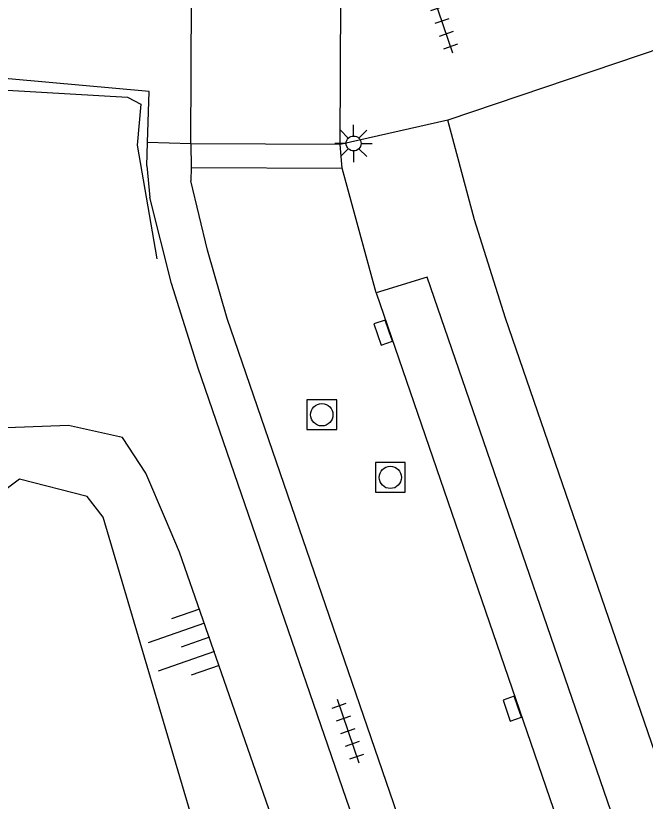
# Model space of a CAD drawing. Extents: x 125000 to 129004, y 397500 to 399008.
# Drawn here: x 127300.28 to 127321.38, y 398783.74 to 398810.06 of the extents above; entities that cross this region are included whole.
import ezdxf

# ---------------------------------------------------------------- set-up
doc = ezdxf.new("R2010")
doc.units = 0
for name, color, linetype in [('gg-afsc-lijn faunaraster', 7, 'Continuous'), ('gg-knt-BGT kruinlijn', 7, 'Continuous'), ('gg-knt-bovenkant onderkant talud', 7, 'Continuous'), ('gg-knt-verharding', 7, 'Continuous'), ('gg-knt-verharding nz', 7, 'Continuous'), ('gt-grn-weggrens', 7, 'Continuous'), ('gt-symb-kolk', 7, 'Continuous'), ('gt-symb-lichtmast', 7, 'Continuous'), ('gt-symb-rioolschacht', 7, 'Continuous'), ('gt-symb-talud symbool', 7, 'Continuous'), ('gt-symb-tegel verharding', 7, 'Continuous')]:
    doc.layers.add(name, color=color, linetype=linetype)

# ---------------------------------------------------------------- blocks, each defined once
blk = doc.blocks.new('gt0-TALUD_1')
at = {"layer": 'gt-symb-talud symbool'}
for p, q in [((-1, -1), (-1, 0)), ((-0.5, -2), (-0.5, 0)), ((0, -1), (0, 0)), ((0.5, -2), (0.5, 0)), ((1, -1), (1, 0))]:
    blk.add_line(p, q, dxfattribs=at)
blk = doc.blocks.new('gt0-TEG1')
at = {"layer": 'gt-symb-tegel verharding'}
for p, q in [((-1.125, 0), (1.125, 0)), ((-0.9, -0.25), (-0.9, 0.25)), ((-0.45, -0.25), (-0.45, 0.25)), ((0, -0.25), (0, 0.25)), ((0.45, -0.25), (0.45, 0.25)), ((0.9, -0.25), (0.9, 0.25))]:
    blk.add_line(p, q, dxfattribs=at)
blk = doc.blocks.new('gt0-RS')
at = {"layer": 'gt-symb-rioolschacht'}
blk.add_lwpolyline([(-0.5, -0.5), (0.5, -0.5), (0.5, 0.5), (-0.5, 0.5)], close=True, dxfattribs=at)
blk.add_circle((0, 0), 0.375, dxfattribs=at)
blk = doc.blocks.new('gt0-KOLK')
at = {"layer": 'gt-symb-kolk'}
blk.add_lwpolyline([(0, 0), (0.375, 0), (0.375, 0.4), (-0.375, 0.4), (-0.375, 0), (0, 0)], dxfattribs=at)
blk = doc.blocks.new('gt0-LMAST')
at = {"layer": 'gt-symb-lichtmast'}
for p, q in [((-0.005, 0.246), (-0.005, 0.621)), ((-0.182, 0.173), (-0.447, 0.438)), ((0.172, 0.173), (0.437, 0.438)), ((-0.255, -0.004), (-0.63, -0.004)), ((-0.182, -0.181), (-0.447, -0.446)), ((-0.005, -0.254), (-0.005, -0.629)), ((0.437, -0.446), (0.172, -0.181)), ((0.245, -0.004), (0.62, -0.004))]:
    blk.add_line(p, q, dxfattribs=at)
blk.add_circle((-0.005, -0.004), 0.25, dxfattribs=at)

msp = doc.modelspace()

# ---------------------------------------------------------------- linework, layer by layer
at = {"layer": 'gg-afsc-lijn faunaraster'}
msp.add_lwpolyline([(127289.907, 398805.104), (127298.062, 398807.672), (127304.019, 398807.332), (127304.476, 398807.093), (127304.349, 398805.723), (127305.003, 398801.914)], dxfattribs=at)
at = {"layer": 'gg-knt-BGT kruinlijn'}
for points in [[(127305.302, 398793.187), (127304.642, 398794.729), (127303.859, 398795.931), (127302.041, 398796.327), (127299.377, 398796.225), (127296.517, 398795.595), (127294.416, 398793.673), (127291.881, 398800.135), (127290.882, 398802.89)], [(127319.184, 398753.262), (127317.103, 398759.44), (127313.701, 398769.304), (127305.771, 398792.091), (127305.302, 398793.187)]]:
    msp.add_lwpolyline(points, dxfattribs=at)
at = {"layer": 'gg-knt-bovenkant onderkant talud'}
msp.add_lwpolyline([(127279.357, 398696.137), (127280.448, 398701.498), (127281.794, 398705.605), (127284.014, 398709.685), (127287.115, 398714.471), (127289.958, 398718.191), (127293.226, 398721.669), (127295.918, 398723.882), (127298.887, 398726.255), (127303.018, 398728.78), (127307.456, 398730.863), (127312.003, 398732.169), (127317.26, 398733.029), (127318.11, 398734.749), (127318.403, 398737.574), (127317.647, 398749.434), (127314.826, 398758.429), (127309.872, 398773.061), (127306.413, 398782.406), (127303.205, 398793.255), (127302.677, 398793.951), (127300.406, 398794.532), (127296.855, 398791.865), (127293.421, 398790.953)], dxfattribs=at)
at = {"layer": 'gg-knt-verharding'}
for p, q in [((127322.63, 398809.216), (127314.761, 398806.563)), ((127304.668, 398805.031), (127304.692, 398805.81)), ((127306.145, 398805.77), (127306.158, 398804.97)), ((127311.148, 398805.746), (127306.145, 398805.77)), ((127311.223, 398804.946), (127311.148, 398805.746)), ((127304.668, 398805.031), (127304.776, 398803.964)), ((127306.158, 398804.97), (127306.146, 398804.529)), ((127306.158, 398804.97), (127311.223, 398804.946)), ((127312.358, 398800.772), (127311.223, 398804.946))]:
    msp.add_line(p, q, dxfattribs=at)
for points in [[(127304.692, 398805.81), (127304.745, 398807.518), (127297.915, 398808.131)], [(127331.498, 398756.922), (127316.688, 398799.929), (127315.653, 398803.225), (127314.761, 398806.563)], [(127322.225, 398756.665), (127307.363, 398799.916), (127306.704, 398802.209), (127306.146, 398804.529)], [(127320.669, 398756.757), (127306.395, 398798.254), (127305.494, 398801.083), (127304.776, 398803.964)], [(127326.844, 398758.674), (127328.522, 398759.312), (127314.064, 398801.295), (127312.358, 398800.772)]]:
    msp.add_lwpolyline(points, dxfattribs=at)
at = {"layer": 'gg-knt-verharding nz'}
msp.add_line((127312.358, 398800.772), (127326.844, 398758.674), dxfattribs=at)
at = {"layer": 'gt-grn-weggrens'}
for p, q in [((127311.148, 398805.746), (127311.184, 398813.422)), ((127306.145, 398805.77), (127306.175, 398812.039)), ((127314.761, 398806.563), (127311.148, 398805.746)), ((127306.145, 398805.77), (127304.692, 398805.81))]:
    msp.add_line(p, q, dxfattribs=at)

# ---------------------------------------------------------------- block references
at = {"layer": 'gt-symb-kolk'}
for p, rotation in [((127312.783, 398799.506), 108.54366933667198), ((127317.11, 398786.909), 108.96025108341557)]:
    msp.add_blockref('gt0-KOLK', p, dxfattribs=dict(at, rotation=rotation))
at = {"layer": 'gt-symb-lichtmast'}
msp.add_blockref('gt0-LMAST', (127311.607, 398805.783), dxfattribs=at)
at = {"layer": 'gt-symb-rioolschacht'}
for p in [(127310.535, 398796.692), (127312.833, 398794.593)]:
    msp.add_blockref('gt0-RS', p, dxfattribs=at)
at = {"layer": 'gt-symb-talud symbool', "xscale": 0.9996884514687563, "yscale": 0.9996884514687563, "rotation": -70.78568813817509}
msp.add_blockref('gt0-TALUD_1', (127306.781, 398789.245), dxfattribs=at)
at = {"layer": 'gt-symb-tegel verharding'}
for p, rotation in [((127314.56, 398809.874), 108.85183577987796), ((127311.415, 398786.094), -70.96692019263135)]:
    msp.add_blockref('gt0-TEG1', p, dxfattribs=dict(at, rotation=rotation))

doc.saveas('drawing.dxf')
